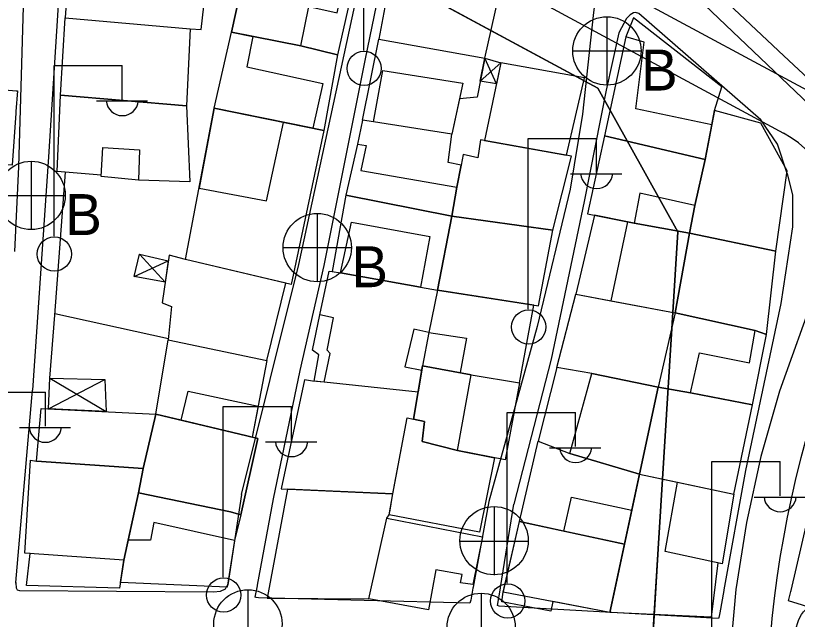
# Model space of a CAD drawing. Extents: x 417997 to 421451, y 4451742 to 4455216.
# Drawn here: x 420220 to 420300.2, y 4453034 to 4453095.9 of the extents above; entities that cross this region are included whole.
import ezdxf

# ---------------------------------------------------------------- set-up
doc = ezdxf.new("R2010")
doc.units = 0
for name, color, linetype in [('ADAKENARI', 7, 'Continuous'), ('B_Mesken', 7, 'Continuous'), ('B_Sundurma', 7, 'Continuous'), ('B_Teras', 7, 'Continuous'), ('KALDIRIM', 7, 'Continuous'), ('PL_TİCK', 7, 'Continuous'), ('S_Elektrik_Diregi', 7, 'Continuous'), ('S_Rogar_Kapagi', 7, 'Continuous'), ('S_Rogar_Kapagi_Buski', 7, 'Continuous'), ('Sinir_Duvar_tek_tarafa_ait', 7, 'Continuous'), ('TR_TİCK', 7, 'Continuous'), ('Yol_Sose', 7, 'Continuous')]:
    doc.layers.add(name, color=color, linetype=linetype)

msp = doc.modelspace()

# ---------------------------------------------------------------- linework, layer by layer
at = {"layer": 'ADAKENARI'}
for p, q in [((420225.149, 4453117.944), (420279.7, 4453088.472)), ((420225.149, 4453117.944), (420279.7, 4453088.472)), ((420279.7, 4453088.472), (420287.884, 4453073.737)), ((420279.7, 4453088.472), (420287.884, 4453073.737)), ((420287.884, 4453073.737), (420285.882, 4453041.215)), ((420287.884, 4453073.737), (420285.882, 4453041.215)), ((420285.882, 4453041.215), (420284.652, 4453021.253)), ((420285.882, 4453041.215), (420284.652, 4453021.253))]:
    msp.add_line(p, q, dxfattribs=at)
at = {"layer": 'B_Mesken'}
for points in [[(420237.912, 4453094.54), (420239.035, 4453094.481), (420239.951, 4453102.573), (420239.26, 4453102.642), (420235.194, 4453102.028), (420225.638, 4453103.507), (420225.089, 4453095.687)], [(420254.674, 4453099.158), (420253.02, 4453091.896), (420249.258, 4453092.8), (420242.168, 4453094.211), (420243.806, 4453101.69), (420245.844, 4453101.136), (420253.652, 4453099.387)], [(420258.676, 4453101.185), (420257.265, 4453093.487), (420268.111, 4453091.546), (420269.853, 4453099.332)], [(420225.089, 4453095.687), (420237.912, 4453094.54), (420237.549, 4453086.661), (420224.643, 4453087.764)], [(420291.669, 4453086.179), (420292.417, 4453088.625), (420283.359, 4453095.684), (420282.572, 4453093.722), (420280.384, 4453083.575), (420290.697, 4453081.156), (420291.383, 4453084.704), (420291.669, 4453086.179)], [(420253.02, 4453091.896), (420251.601, 4453084.128), (420240.389, 4453086.412), (420242.168, 4453094.211), (420249.258, 4453092.8)], [(420255.575, 4453085.191), (420257.265, 4453093.487), (420268.111, 4453091.546), (420267.318, 4453087.557), (420265.51, 4453087.362), (420264.747, 4453083.771), (420256.712, 4453085.03)], [(420276.489, 4453081.605), (420278.328, 4453089.537), (420269.767, 4453091.068), (420268.074, 4453083.108)], [(420220.045, 4453085.913), (420219.671, 4453080.592), (420215.437, 4453080.887), (420205.737, 4453081.562), (420204.787, 4453081.635), (420204.975, 4453084.923), (420207.084, 4453084.806), (420207.265, 4453089.334), (420220.069, 4453088.202), (420220.078, 4453088.201), (420220.205, 4453088.19), (420220.056, 4453086.065)], [(420228.809, 4453079.561), (420224.285, 4453079.942), (420224.643, 4453087.764), (420237.549, 4453086.661), (420237.885, 4453078.883), (420232.617, 4453079.05), (420228.799, 4453079.404)], [(420240.389, 4453086.412), (420251.601, 4453084.128), (420248.262, 4453068.343), (420237.435, 4453070.892)], [(420289.094, 4453073.615), (420297.943, 4453071.769), (420299.097, 4453080.01), (420296.403, 4453084.868), (420291.669, 4453086.179), (420290.697, 4453081.156), (420289.646, 4453076.44)], [(420255.06, 4453082.717), (420253.857, 4453077.503), (420264.719, 4453075.346), (420265.244, 4453078.323), (420265.694, 4453080.564), (420264.368, 4453080.861), (420264.747, 4453083.771), (420256.712, 4453085.03), (420255.575, 4453085.191)], [(420289.646, 4453076.44), (420290.697, 4453081.156), (420280.384, 4453083.575), (420278.631, 4453075.591), (420283.416, 4453074.614), (420289.094, 4453073.615)], [(420275.082, 4453073.902), (420277.013, 4453081.512), (420267.658, 4453083.182), (420267.396, 4453081.317), (420265.885, 4453081.663), (420265.694, 4453080.564), (420265.244, 4453078.323), (420264.719, 4453075.346)], [(420263.253, 4453067.753), (420264.719, 4453075.346), (420253.857, 4453077.503), (420252.456, 4453069.678), (420253.338, 4453069.52), (420261.525, 4453068.061)], [(420279.357, 4453075.443), (420277.456, 4453067.33), (420281.032, 4453066.657), (420287.632, 4453065.416), (420289.094, 4453073.615), (420283.416, 4453074.614), (420282.736, 4453074.753)], [(420263.253, 4453067.753), (420273.615, 4453066.143), (420275.082, 4453073.902), (420264.719, 4453075.346)], [(420289.094, 4453073.615), (420287.632, 4453065.416), (420295.815, 4453063.623), (420296.998, 4453063.227), (420297.943, 4453071.769)], [(420237.435, 4453070.892), (420235.764, 4453071.348), (420235.033, 4453066.471), (420236.013, 4453066.088), (420235.672, 4453062.67), (420245.778, 4453060.545), (420247.718, 4453068.471)], [(420250.64, 4453058.417), (420251.121, 4453061.127), (420250.454, 4453061.609), (420251.219, 4453065.221), (420252.163, 4453069.719), (420252.456, 4453069.678), (420253.338, 4453069.52), (420261.525, 4453068.061), (420263.253, 4453067.753), (420262.378, 4453063.413), (420261.746, 4453060.009), (420261.666, 4453059.547), (420261.277, 4453057.3), (420251.663, 4453058.31)], [(420261.746, 4453060.009), (420265.598, 4453059.297), (420266.723, 4453059.09), (420271.677, 4453058.259), (420273.151, 4453066.215), (420263.253, 4453067.753), (420262.378, 4453063.413)], [(420279.101, 4453059.211), (420275.495, 4453059.822), (420277.456, 4453067.33), (420287.632, 4453065.416), (420285.898, 4453057.796)], [(420289.19, 4453057.226), (420295.535, 4453055.997), (420296.998, 4453063.227), (420295.815, 4453063.623), (420287.632, 4453065.416), (420285.898, 4453057.796)], [(420235.672, 4453062.67), (420245.778, 4453060.545), (420244.271, 4453052.685), (420243.728, 4453052.808), (420234.398, 4453055.052)], [(420266.723, 4453059.09), (420271.677, 4453058.259), (420270.189, 4453050.359), (420265.329, 4453051.32), (420261.712, 4453052.223), (420261.943, 4453054.278), (420260.798, 4453054.534), (420261.746, 4453060.009)], [(420275.495, 4453059.822), (420273.599, 4453052.264), (420276.816, 4453050.993), (420283.962, 4453048.882), (420285.898, 4453057.796), (420285.898, 4453057.796), (420279.101, 4453059.211)], [(420250.462, 4453058.436), (420249.632, 4453058.554), (420247.242, 4453047.389), (420258.678, 4453046.883), (420260.164, 4453054.672), (420260.798, 4453054.534), (420261.277, 4453057.3), (420251.663, 4453058.31)], [(420293.628, 4453046.837), (420295.535, 4453055.997), (420289.19, 4453057.226), (420285.898, 4453057.796), (420283.962, 4453048.882)], [(420222.171, 4453050.217), (420222.638, 4453055.626), (420234.398, 4453055.052), (420233.108, 4453049.471)], [(420244.855, 4453052.553), (420243.107, 4453044.713), (420242.041, 4453045.025), (420232.633, 4453046.966), (420233.108, 4453049.471), (420234.398, 4453055.052), (420243.728, 4453052.808)], [(420269.123, 4453050.57), (420267.56, 4453042.943), (420258.321, 4453044.721), (420258.423, 4453045.199), (420258.646, 4453046.716), (420260.164, 4453054.672), (420260.798, 4453054.534), (420261.943, 4453054.278), (420261.712, 4453052.223), (420265.329, 4453051.32)], [(420271.675, 4453044.027), (420273.599, 4453052.264), (420276.816, 4453050.993), (420283.962, 4453048.882), (420283.168, 4453045.18), (420282.424, 4453041.709), (420276.203, 4453043.051)], [(420230.675, 4453037.188), (420221.159, 4453037.487), (420221.504, 4453040.747), (420220.962, 4453040.785), (420221.546, 4453050.327), (420222.171, 4453050.217), (420233.108, 4453049.471), (420232.633, 4453046.966), (420231.131, 4453040.084)], [(420292.012, 4453039.784), (420291.305, 4453034.21), (420280.924, 4453034.713), (420283.962, 4453048.882), (420287.875, 4453048.054), (420293.628, 4453046.837), (420292.448, 4453039.689)], [(420242.478, 4453042.088), (420241.702, 4453037.295), (420230.766, 4453037.767), (420231.131, 4453040.084), (420231.572, 4453042.106), (420232.633, 4453046.966), (420242.041, 4453045.025), (420243.107, 4453044.713)], [(420247.887, 4453047.361), (420245.812, 4453036.174), (420256.241, 4453036.117), (420258.063, 4453044.367), (420258.321, 4453044.721), (420258.678, 4453046.883)], [(420258.063, 4453044.367), (420267.867, 4453042.466), (420266.892, 4453037.576), (420265.61, 4453037.748), (420265.791, 4453038.593), (420263.094, 4453039.086), (420262.332, 4453034.959), (420256.241, 4453036.117)], [(420275.086, 4453035.825), (420274.87, 4453034.845), (420269.868, 4453035.811), (420270.007, 4453036.791), (420271.675, 4453044.027), (420282.424, 4453041.709), (420280.924, 4453034.713)]]:
    msp.add_lwpolyline(points, close=True, dxfattribs=at)
at = {"layer": 'B_Sundurma'}
for p, q in [((420269.312, 4453088.931), (420268.111, 4453091.546)), ((420267.641, 4453089.18), (420269.767, 4453091.068)), ((420235.346, 4453068.561), (420232.731, 4453071.434)), ((420232.164, 4453069.162), (420235.675, 4453070.754)), ((420223.548, 4453058.732), (420229.295, 4453055.301)), ((420223.411, 4453055.589), (420229.155, 4453058.592))]:
    msp.add_line(p, q, dxfattribs=at)
for points in [[(420269.312, 4453088.931), (420267.641, 4453089.18), (420268.111, 4453091.546), (420269.767, 4453091.068)], [(420235.346, 4453068.561), (420232.164, 4453069.162), (420232.731, 4453071.434), (420235.675, 4453070.754)], [(420223.411, 4453055.589), (420223.548, 4453058.732), (420229.155, 4453058.592), (420229.295, 4453055.301)]]:
    msp.add_lwpolyline(points, close=True, dxfattribs=at)
at = {"layer": 'B_Teras'}
for points in [[(420245.844, 4453101.136), (420243.806, 4453101.69), (420242.168, 4453094.211), (420249.258, 4453092.8), (420250.09, 4453096.863), (420252.98, 4453096.202), (420253.652, 4453099.387)], [(420244.347, 4453093.777), (420243.739, 4453090.675), (420251.529, 4453088.955), (420250.477, 4453084.357), (420240.389, 4453086.412), (420242.168, 4453094.211)], [(420291.383, 4453084.704), (420283.594, 4453086.367), (420284.434, 4453093.197), (420282.572, 4453093.722), (420280.384, 4453083.575), (420290.697, 4453081.156)], [(420256.712, 4453085.03), (420257.662, 4453090.286), (420265.856, 4453088.989), (420264.747, 4453083.771)], [(420238.83, 4453078.22), (420245.739, 4453076.926), (420247.495, 4453084.965), (420240.389, 4453086.412)], [(420256.712, 4453085.03), (420255.575, 4453085.191), (420255.06, 4453082.717), (420255.956, 4453082.581), (420255.41, 4453080.021), (420265.244, 4453078.323), (420265.694, 4453080.564), (420264.368, 4453080.861), (420264.747, 4453083.771)], [(420228.799, 4453079.404), (420228.977, 4453082.395), (420232.72, 4453082.152), (420232.617, 4453079.05)], [(420284.015, 4453077.698), (420283.416, 4453074.614), (420289.094, 4453073.615), (420289.646, 4453076.44)], [(420253.338, 4453069.52), (420254.452, 4453074.715), (420262.477, 4453073.271), (420261.525, 4453068.061)], [(420282.736, 4453074.753), (420281.032, 4453066.657), (420287.632, 4453065.416), (420289.094, 4453073.615), (420283.416, 4453074.614)], [(420263.253, 4453067.753), (420262.378, 4453063.413), (420260.849, 4453063.747), (420259.919, 4453059.884), (420261.666, 4453059.547), (420261.277, 4453057.3), (420251.652, 4453058.312), (420252.258, 4453061.254), (420251.963, 4453061.619), (420252.614, 4453064.903), (420251.219, 4453065.221), (420252.163, 4453069.719), (420252.456, 4453069.678), (420253.338, 4453069.52), (420261.525, 4453068.061)], [(420262.378, 4453063.413), (420266.225, 4453062.832), (420265.598, 4453059.297), (420266.723, 4453059.09), (420271.677, 4453058.259), (420273.151, 4453066.215), (420263.253, 4453067.753)], [(420285.898, 4453057.796), (420289.19, 4453057.226), (420290.107, 4453061.316), (420295.251, 4453060.289), (420295.815, 4453063.623), (420287.632, 4453065.416)], [(420261.712, 4453052.223), (420265.329, 4453051.32), (420266.723, 4453059.09), (420261.746, 4453060.009), (420260.798, 4453054.534), (420261.943, 4453054.278)], [(420283.962, 4453048.882), (420276.816, 4453050.993), (420279.101, 4453059.211), (420285.898, 4453057.796)], [(420236.989, 4453054.429), (420237.729, 4453057.4), (420244.88, 4453055.86), (420244.271, 4453052.685), (420243.728, 4453052.808)], [(420244.855, 4453052.553), (420244.271, 4453052.685), (420236.989, 4453054.429), (420234.398, 4453055.052), (420233.108, 4453049.471), (420232.633, 4453046.966), (420242.041, 4453045.025), (420243.107, 4453044.713)], [(420220.962, 4453040.785), (420221.546, 4453050.327), (420222.171, 4453050.217), (420233.108, 4453049.471), (420232.633, 4453046.966), (420231.131, 4453040.084)], [(420293.628, 4453046.837), (420292.448, 4453039.689), (420286.615, 4453040.959), (420287.875, 4453048.054), (420293.628, 4453046.837)], [(420243.107, 4453044.713), (420242.478, 4453042.088), (420234.207, 4453043.929), (420233.846, 4453042.118), (420231.572, 4453042.106), (420232.633, 4453046.966), (420242.041, 4453045.025)], [(420276.203, 4453043.051), (420276.99, 4453046.534), (420283.168, 4453045.18), (420282.424, 4453041.709)], [(420270.096, 4453037.179), (420271.675, 4453044.027), (420282.424, 4453041.709), (420281.427, 4453037.06), (420280.924, 4453034.713), (420270.007, 4453036.791)]]:
    msp.add_lwpolyline(points, close=True, dxfattribs=at)
at = {"layer": 'KALDIRIM'}
for p, q in [((420271.058, 4453104.507), (420302.446, 4453087.549)), ((420271.058, 4453104.507), (420302.446, 4453087.549)), ((420268.527, 4453100.191), (420298.744, 4453083.866)), ((420268.527, 4453100.191), (420298.744, 4453083.866)), ((420303.415, 4453071.726), (420298.332, 4453057.387)), ((420303.415, 4453071.726), (420298.332, 4453057.387)), ((420298.332, 4453057.387), (420296.42, 4453050.707)), ((420298.332, 4453057.387), (420296.42, 4453050.707)), ((420296.42, 4453050.707), (420294.927, 4453043.92)), ((420296.42, 4453050.707), (420294.927, 4453043.92)), ((420294.927, 4453043.92), (420293.857, 4453037.055)), ((420294.927, 4453043.92), (420293.857, 4453037.055)), ((420293.857, 4453037.055), (420293.215, 4453030.136)), ((420293.857, 4453037.055), (420293.215, 4453030.136))]:
    msp.add_line(p, q, dxfattribs=at)
for centre, radius, start, end in [((420405.004, 4453023.255), 108, 140.92474, 176.47788), ((420405.004, 4453023.255), 108, 140.92474, 176.47788), ((420293.99, 4453075.068), 10, 340.47897, 61.61856), ((420293.99, 4453075.068), 10, 340.47897, 61.61856)]:
    msp.add_arc(centre, radius, start, end, dxfattribs=at)
at = {"layer": 'PL_TİCK'}
msp.add_lwpolyline([(420276.063, 4452881.677), (420276.585, 4452890.163), (420280.842, 4452959.335), (420282.066, 4452979.301), (420284.652, 4453021.253), (420285.882, 4453041.215), (420287.884, 4453073.737), (420279.7, 4453088.472), (420225.149, 4453117.944), (420215.587, 4453112.727), (420199.108, 4452897.795), (420198.458, 4452889.32), (420230.303, 4452886.183), (420276.063, 4452881.677)], dxfattribs=at)
msp.add_lwpolyline([(420276.063, 4452881.677), (420276.585, 4452890.163), (420280.842, 4452959.335), (420282.066, 4452979.301), (420284.652, 4453021.253), (420285.882, 4453041.215), (420287.884, 4453073.737), (420279.7, 4453088.472), (420225.149, 4453117.944), (420215.587, 4453112.727), (420199.108, 4452897.795), (420198.458, 4452889.32), (420230.303, 4452886.183), (420276.063, 4452881.677)], dxfattribs=at)
at = {"layer": 'S_Elektrik_Diregi'}
for p, q in [((420255.706, 4453092.338), (420255.706, 4453109.838)), ((420223.963, 4453073.298), (420223.963, 4453090.798)), ((420223.963, 4453090.798), (420230.963, 4453090.798)), ((420230.963, 4453087.298), (420230.963, 4453090.798)), ((420228.303, 4453087.158), (420233.553, 4453087.158)), ((420272.573, 4453065.818), (420272.573, 4453083.318)), ((420272.573, 4453083.318), (420279.573, 4453083.318)), ((420279.573, 4453079.818), (420279.573, 4453083.318)), ((420276.913, 4453079.678), (420282.163, 4453079.678)), ((420216.075, 4453057.3), (420223.075, 4453057.3)), ((420223.075, 4453053.8), (420223.075, 4453057.3)), ((420241.309, 4453038.329), (420241.309, 4453055.829)), ((420241.309, 4453055.829), (420248.309, 4453055.829)), ((420248.309, 4453052.329), (420248.309, 4453055.829)), ((420270.423, 4453037.717), (420270.423, 4453055.218)), ((420270.423, 4453055.218), (420277.423, 4453055.218)), ((420277.423, 4453051.718), (420277.423, 4453055.218)), ((420220.415, 4453053.66), (420225.665, 4453053.66)), ((420245.649, 4453052.189), (420250.899, 4453052.189)), ((420274.763, 4453051.578), (420280.013, 4453051.578)), ((420291.384, 4453032.68), (420291.384, 4453050.18)), ((420291.384, 4453050.18), (420298.384, 4453050.18)), ((420298.384, 4453046.68), (420298.384, 4453050.18)), ((420295.724, 4453046.54), (420300.974, 4453046.54))]:
    msp.add_line(p, q, dxfattribs=at)
for centre in [(420255.742, 4453090.503), (420223.999, 4453071.463), (420272.609, 4453063.982), (420241.345, 4453036.493), (420270.459, 4453035.882)]:
    msp.add_circle(centre, 1.75, dxfattribs=at)
for centre in [(420230.964, 4453087.311), (420279.573, 4453079.831), (420223.076, 4453053.813), (420248.31, 4453052.342), (420277.423, 4453051.73), (420298.385, 4453046.693)]:
    msp.add_arc(centre, 1.658, 184.83843, 355.14641, dxfattribs=at)
at = {"layer": 'S_Rogar_Kapagi'}
for p, q in [((420269.123, 4453038.545), (420269.123, 4453045.545)), ((420265.553, 4453042.01), (420272.553, 4453042.01))]:
    msp.add_line(p, q, dxfattribs=at)
msp.add_circle((420269.07, 4453042.073), 3.5, dxfattribs=at)
at = {"layer": 'S_Rogar_Kapagi_Buski'}
for p, q in [((420280.632, 4453095.794), (420280.632, 4453088.794)), ((420277.132, 4453092.294), (420284.132, 4453092.294)), ((420221.623, 4453080.972), (420221.623, 4453073.972)), ((420218.123, 4453077.472), (420225.123, 4453077.472)), ((420250.942, 4453075.624), (420250.942, 4453068.624)), ((420247.442, 4453072.124), (420254.442, 4453072.124)), ((420243.842, 4453037.033), (420243.842, 4453030.033)), ((420267.742, 4453036.683), (420267.742, 4453029.683))]:
    msp.add_line(p, q, dxfattribs=at)
for centre in [(420280.632, 4453092.294), (420221.623, 4453077.472), (420250.942, 4453072.124), (420243.842, 4453033.533), (420267.742, 4453033.183), (420303.491, 4453032.533)]:
    msp.add_circle(centre, 3.5, dxfattribs=at)
at = {"layer": 'Sinir_Duvar_tek_tarafa_ait'}
for points in [[(420353.911, 4453155.618), (420355.348, 4453154.09), (420345.18, 4453141.371), (420331.032, 4453120.716), (420319.309, 4453102.196), (420307.257, 4453083.841), (420298.756, 4453091.786), (420285.122, 4453104.631), (420271.399, 4453114.508)], [(420223.548, 4453058.732), (420224.042, 4453065.189), (420225.147, 4453079.869)], [(420235.682, 4453062.773), (420224.054, 4453065.343)]]:
    msp.add_lwpolyline(points, dxfattribs=at)
at = {"layer": 'TR_TİCK'}
msp.add_lwpolyline([(420276.063, 4452881.677), (420276.585, 4452890.163), (420280.842, 4452959.335), (420282.066, 4452979.301), (420284.652, 4453021.253), (420285.882, 4453041.215), (420287.884, 4453073.737), (420279.7, 4453088.472), (420225.149, 4453117.944), (420215.587, 4453112.727), (420199.108, 4452897.795), (420198.458, 4452889.32), (420230.303, 4452886.183), (420276.063, 4452881.677)], dxfattribs=at)
msp.add_lwpolyline([(420276.063, 4452881.677), (420276.585, 4452890.163), (420280.842, 4452959.335), (420282.066, 4452979.301), (420284.652, 4453021.253), (420285.882, 4453041.215), (420287.884, 4453073.737), (420279.7, 4453088.472), (420225.149, 4453117.944), (420215.587, 4453112.727), (420199.108, 4452897.795), (420198.458, 4452889.32), (420230.303, 4452886.183), (420276.063, 4452881.677)], dxfattribs=at)
at = {"layer": 'Yol_Sose'}
for points in [[(420331.599, 4453200.423), (420341.001, 4453190.629), (420363.545, 4453165.534), (420363.837, 4453165.012), (420363.889, 4453164.028), (420349.578, 4453144.459), (420336.525, 4453124.051), (420320.152, 4453099.852), (420308.526, 4453081.686), (420307.358, 4453081.627), (420306.335, 4453082.034), (420288.528, 4453099.082), (420273.753, 4453110.316), (420261.973, 4453116.2), (420261.879, 4453116.469), (420261.778, 4453117.036), (420261.847, 4453117.737), (420264.744, 4453129.146)], [(420243.192, 4453046.796), (420249.063, 4453070.392), (420256.149, 4453103.303), (420257.605, 4453110.208), (420257.607, 4453110.714), (420257.335, 4453111.071), (420256.563, 4453111.58), (420248.923, 4453113.62), (420232.793, 4453118.325), (420227.853, 4453119.527), (420227.625, 4453119.443), (420227.407, 4453119.271), (420225.078, 4453105.893), (420224.45, 4453098.112), (420223.381, 4453081.419), (420221.753, 4453057.488)], [(420246.456, 4453046.344), (420249.181, 4453059.527), (420251.643, 4453070.296), (420255.879, 4453091.467), (420259.54, 4453109.257), (420259.933, 4453109.685), (420260.411, 4453109.899), (420262.173, 4453109.716), (420269.482, 4453106.454), (420275.37, 4453101.826), (420279.143, 4453097.776), (420279.363, 4453097.05), (420279.225, 4453095.927), (420278.128, 4453085.791), (420276.856, 4453078.123), (420273.476, 4453064.018), (420268.517, 4453046.095)], [(420221.001, 4453103.917), (420220.316, 4453080.415), (420219.904, 4453071.726)], [(420299.105, 4453079.738), (420298.12, 4453082.732), (420296.412, 4453085.211), (420283.899, 4453096.121), (420283.552, 4453096.218), (420283.361, 4453096.186), (420283.014, 4453095.993), (420282.65, 4453095.625), (420281.853, 4453094.155), (420280.556, 4453088.267), (420278.306, 4453076.847), (420274.911, 4453060.689), (420271.088, 4453045.808)], [(420299.105, 4453079.738), (420299.662, 4453077.495), (420299.649, 4453076.17), (420299.648, 4453074.258), (420298.442, 4453066.398), (420294.851, 4453049.256)], [(420220.044, 4453037.78), (420221.753, 4453057.488)], [(420294.851, 4453049.256), (420292.617, 4453037.014)], [(420299.499, 4453036.941), (420302.342, 4453049.186)], [(420243.192, 4453046.796), (420241.762, 4453037.551)], [(420244.816, 4453037.518), (420246.456, 4453046.344)], [(420268.517, 4453046.095), (420266.912, 4453037.285)], [(420269.721, 4453037.255), (420271.088, 4453045.808)], [(420220.038, 4453037.706), (420220.044, 4453037.78)], [(420220.044, 4453037.78), (420220.048, 4453037.706)], [(420220.048, 4453037.706), (420220.072, 4453037.246), (420220.191, 4453037.02), (420220.418, 4453036.962), (420240.297, 4453036.813), (420241.022, 4453036.879), (420241.524, 4453037.117), (420241.722, 4453037.478)], [(420241.722, 4453037.478), (420241.762, 4453037.551)], [(420241.762, 4453037.551), (420241.751, 4453037.478)], [(420266.899, 4453037.213), (420266.674, 4453035.976), (420266.578, 4453035.67), (420244.92, 4453036.214), (420244.697, 4453036.25), (420244.586, 4453036.282), (420244.803, 4453037.445)], [(420244.803, 4453037.445), (420244.816, 4453037.518)], [(420266.912, 4453037.285), (420266.899, 4453037.213)], [(420292.604, 4453036.942), (420292.19, 4453034.675), (420292.156, 4453034.508), (420292.087, 4453034.174), (420292.084, 4453034.09), (420272.563, 4453035.177), (420269.594, 4453035.339), (420269.429, 4453035.429), (420269.709, 4453037.183)], [(420269.709, 4453037.183), (420269.721, 4453037.255)], [(420292.617, 4453037.014), (420292.604, 4453036.942)], [(420353.894, 4453036.297), (420350.249, 4453021.863), (420350.219, 4453021.808), (420316.895, 4453030.429), (420299.253, 4453035.883), (420299.482, 4453036.87)], [(420299.482, 4453036.87), (420299.499, 4453036.941)]]:
    msp.add_lwpolyline(points, dxfattribs=at)

# ---------------------------------------------------------------- texts
at = {"layer": 'S_Rogar_Kapagi_Buski'}
for p in [(420284.132, 4453088.229), (420225.123, 4453073.408), (420254.442, 4453068.059)]:
    msp.add_text('B', height=4.2, dxfattribs=at).set_placement(p)

doc.saveas('drawing.dxf')
